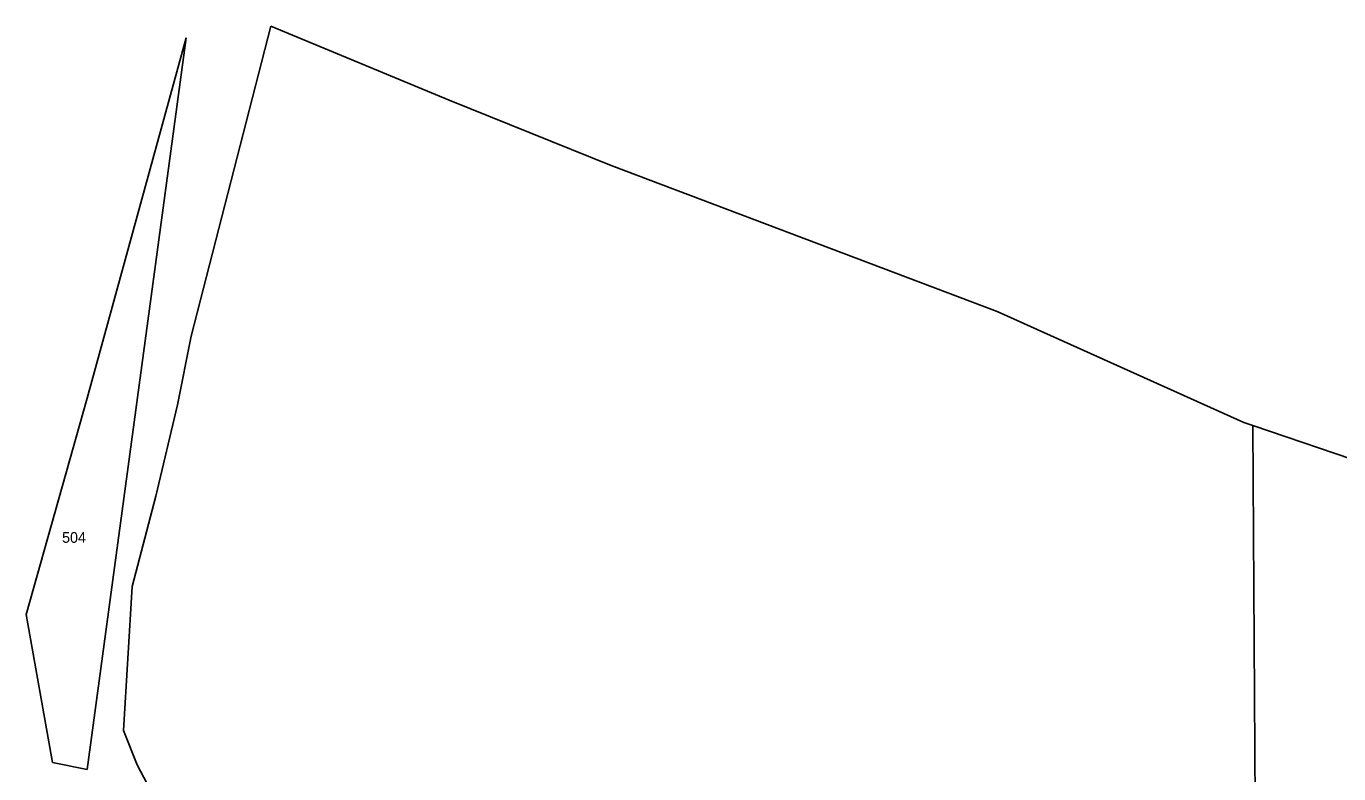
# Model space of a CAD drawing. Extents: x -852001 to -842497, y -1063614 to -1052182.
# Drawn here: x -844471.4 to -844262.9, y -1061856 to -1061737.1 of the extents above; entities that cross this region are included whole.
import ezdxf

# ---------------------------------------------------------------- set-up
doc = ezdxf.new("R2010")
doc.units = 0
doc.layers.add('KN_HRANICE', color=7, linetype='Continuous')
doc.layers.add('KN_PARCELY', color=7, linetype='Continuous')

msp = doc.modelspace()

# ---------------------------------------------------------------- linework, layer by layer
at = {"layer": 'KN_HRANICE'}
for p, q in [((-844445.21, -1061786.38), (-844432.58, -1061737.13)), ((-844445.21, -1061786.38), (-844432.58, -1061737.13)), ((-844432.58, -1061737.13), (-844404.23, -1061748.89)), ((-844432.58, -1061737.13), (-844404.23, -1061748.89)), ((-844446.01, -1061738.96), (-844461.75, -1061855.31)), ((-844461.75, -1061796.28), (-844446.01, -1061738.96)), ((-844446.01, -1061738.96), (-844461.75, -1061855.31)), ((-844461.75, -1061796.28), (-844446.01, -1061738.96)), ((-844404.23, -1061748.89), (-844378.49, -1061759.27)), ((-844404.23, -1061748.89), (-844378.49, -1061759.27)), ((-844378.49, -1061759.27), (-844317.17, -1061782.48)), ((-844378.49, -1061759.27), (-844317.17, -1061782.48)), ((-844317.17, -1061782.48), (-844277.96, -1061800.13)), ((-844317.17, -1061782.48), (-844277.96, -1061800.13)), ((-844447.39, -1061797.31), (-844445.21, -1061786.38)), ((-844447.39, -1061797.31), (-844445.21, -1061786.38)), ((-844471.43, -1061830.64), (-844461.75, -1061796.28)), ((-844471.43, -1061830.64), (-844461.75, -1061796.28)), ((-844450.86, -1061811.85), (-844447.39, -1061797.31)), ((-844450.86, -1061811.85), (-844447.39, -1061797.31)), ((-844277.96, -1061800.13), (-844276.55, -1061800.61)), ((-844277.96, -1061800.13), (-844276.55, -1061800.61)), ((-844276.55, -1061800.61), (-844242.58, -1061812.17)), ((-844276.55, -1061800.61), (-844275.61, -1061955.01)), ((-844276.55, -1061800.61), (-844242.58, -1061812.17)), ((-844276.55, -1061800.61), (-844275.61, -1061955.01)), ((-844454.58, -1061826.21), (-844450.86, -1061811.85)), ((-844454.58, -1061826.21), (-844450.86, -1061811.85)), ((-844455.99, -1061849.08), (-844454.58, -1061826.21)), ((-844455.99, -1061849.08), (-844454.58, -1061826.21)), ((-844467.25, -1061854.17), (-844471.43, -1061830.64)), ((-844467.25, -1061854.17), (-844471.43, -1061830.64)), ((-844453.81, -1061854.57), (-844455.99, -1061849.08)), ((-844453.81, -1061854.57), (-844455.99, -1061849.08)), ((-844461.75, -1061855.31), (-844467.25, -1061854.17)), ((-844461.75, -1061855.31), (-844467.25, -1061854.17)), ((-844441.86, -1061877.08), (-844453.81, -1061854.57)), ((-844441.86, -1061877.08), (-844453.81, -1061854.57))]:
    msp.add_line(p, q, dxfattribs=at)

# ---------------------------------------------------------------- texts
at = {"layer": 'KN_PARCELY'}
msp.add_text('504', height=1.7, dxfattribs=at).set_placement((-844465.74, -1061819.25))
msp.add_text('504', height=1.7, dxfattribs=at).set_placement((-844465.74, -1061819.25))

doc.saveas('drawing.dxf')
